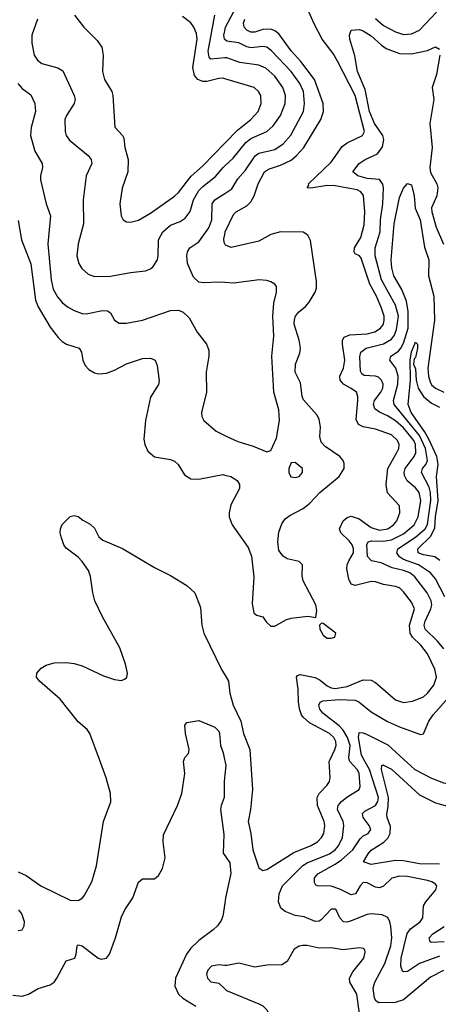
# Model space of a CAD drawing. Header units: inches. Extents: x 1308407 to 1441228, y 959628 to 1036311.
# Tile 709 of 729: x 1428978 to 1431064, y 1008779 to 1013688. Entities that reach past the tile are written whole.
import ezdxf

# ---------------------------------------------------------------- set-up
doc = ezdxf.new("R2010")
doc.units = ezdxf.units.IN
doc.header["$MEASUREMENT"] = 0
for name, color, linetype in [('B4020', 7, 'Continuous'), ('B4021', 7, 'Continuous'), ('B4030', 7, 'Continuous'), ('B4031', 7, 'Continuous')]:
    doc.layers.add(name, color=color, linetype=linetype)

msp = doc.modelspace()

# ---------------------------------------------------------------- linework, layer by layer
at = {"layer": 'B4020', "color": 5}
for points, elevation in [([(1428944.6, 1008824.6), (1428990, 1008819.2), (1429022.6, 1008830), (1429070, 1008857.3), (1429130, 1008876.5), (1429150, 1008890.3), (1429163.9, 1008910), (1429210, 1008996.3), (1429252, 1009010), (1429259.6, 1009030), (1429263.7, 1009070), (1429270, 1009075.5), (1429290, 1009071.4), (1429369.6, 1009009.6), (1429384.8, 1009004.8), (1429410, 1009009.4), (1429426.2, 1009030), (1429455.8, 1009110), (1429485.2, 1009214.8), (1429502, 1009250), (1429542.2, 1009310), (1429570, 1009388), (1429590, 1009404.9), (1429650, 1009405), (1429670, 1009421.2), (1429690, 1009455.6), (1429702.4, 1009510), (1429692.5, 1009590), (1429695.3, 1009624.7), (1429763.5, 1009770), (1429786, 1009830), (1429801.6, 1009930), (1429794.5, 1009990), (1429797.9, 1010000)], 2760), ([(1428970, 1009440.2), (1429010, 1009421.3), (1429083.1, 1009370), (1429230, 1009298.9), (1429270, 1009296.4), (1429290, 1009308), (1429300.1, 1009319.9), (1429337.2, 1009390), (1429360.3, 1009470), (1429396.4, 1009690), (1429432.2, 1009787.8), (1429429.8, 1009830), (1429408.9, 1009908.9), (1429375.6, 1010000)], 2780), ([(1429998.8, 1010000), (1430000, 1009993.7)], 2760), ([(1430000, 1009922.4), (1429996.8, 1009890), (1429997.2, 1009810), (1429981.2, 1009770), (1429978.4, 1009750), (1429994.8, 1009625.2), (1429992.5, 1009532.5), (1430000, 1009521.7)], 2760), ([(1430000, 1009284), (1429990, 1009219), (1429982.3, 1009197.7), (1429963.6, 1009170), (1429942.8, 1009150), (1429870, 1009097.9), (1429830, 1009058.4), (1429809.7, 1009030), (1429753.9, 1008910), (1429751.5, 1008870), (1429769.6, 1008829.6), (1429790.6, 1008810.6), (1429855.8, 1008770)], 2760), ([(1428970, 1009147.3), (1428990, 1009151), (1429000.9, 1009170), (1429001.6, 1009190), (1428988.2, 1009230), (1428974.5, 1009250)], 2780), ([(1430000, 1008973.5), (1429970, 1008976.8), (1429934, 1008970), (1429914.9, 1008950), (1429909.2, 1008930), (1429913.1, 1008910), (1429930, 1008891.8), (1429970, 1008884.6), (1430000, 1008855.7)], 2780)]:
    msp.add_lwpolyline(points, dxfattribs=dict(at, elevation=elevation))
at = {"layer": 'B4021', "color": 5}
for points, elevation in [([(1429066.9, 1013690), (1429038.2, 1013610), (1429039.2, 1013570), (1429050.2, 1013510), (1429066.3, 1013486.3), (1429088.5, 1013470), (1429168.1, 1013448.1), (1429192.3, 1013432.3), (1429249.3, 1013310), (1429253.8, 1013290), (1429250.2, 1013270), (1429211.1, 1013210), (1429203.5, 1013190), (1429204.5, 1013130), (1429210.2, 1013110), (1429226.7, 1013086.7), (1429319, 1013010), (1429334.7, 1012990), (1429336.9, 1012970), (1429309.1, 1012910), (1429294.2, 1012790), (1429296.3, 1012670), (1429269.3, 1012570), (1429262.8, 1012510), (1429272, 1012472), (1429287.6, 1012447.6), (1429319.7, 1012419.7), (1429350, 1012408), (1429430, 1012408.5), (1429530, 1012427.3), (1429604.2, 1012435.8), (1429630, 1012445.7), (1429643.3, 1012456.7), (1429664.4, 1012490), (1429668.7, 1012511.3), (1429669.2, 1012590), (1429691.4, 1012630), (1429730, 1012663), (1429778.2, 1012681.8), (1429802, 1012698), (1429827.9, 1012732.1), (1429844.3, 1012790), (1429870, 1012836.2), (1429890, 1012856.9), (1429953.9, 1012906.1), (1429991.1, 1012950), (1430000, 1012958.3)], 2860), ([(1429250.5, 1013710), (1429297, 1013650), (1429364.2, 1013584.2), (1429387.8, 1013550), (1429394.4, 1013510), (1429390.2, 1013430), (1429401.2, 1013390), (1429437.6, 1013330), (1429442.8, 1013310), (1429451.5, 1013151.5), (1429490.3, 1013110), (1429496.7, 1013096.7), (1429501.8, 1013050), (1429518.4, 1012990), (1429516.3, 1012930), (1429487.8, 1012847.8), (1429476.9, 1012770), (1429484.2, 1012710), (1429494, 1012690), (1429510, 1012680.4), (1429530, 1012677.6), (1429570, 1012687.8), (1429630, 1012723.2), (1429750, 1012808.7), (1429770, 1012827), (1429832.3, 1012907.7), (1429890, 1012958.9), (1430000, 1013072.3)], 2880), ([(1430000, 1013393.2), (1429990, 1013396.1), (1429970, 1013395.3), (1429910, 1013379.9), (1429890, 1013379.2), (1429864.9, 1013390), (1429849, 1013410), (1429840.7, 1013450), (1429863.1, 1013590), (1429858.7, 1013618.7), (1429845.8, 1013650), (1429830, 1013672.8), (1429790, 1013703.2)], 2880), ([(1430000, 1013497), (1429931.1, 1013491.1), (1429921.6, 1013501.6), (1429916.7, 1013530), (1429950.4, 1013710)], 2860), ([(1430000, 1013588.7), (1429998.4, 1013590), (1429995.5, 1013610), (1430000, 1013631.3)], 2840), ([(1428969.3, 1013369.3), (1428990, 1013345.2), (1429033.4, 1013313.4), (1429053.8, 1013270), (1429057.4, 1013230), (1429035.1, 1013150), (1429031.4, 1013110), (1429052.8, 1013032.8), (1429090.2, 1012970), (1429091.3, 1012950), (1429081.2, 1012910), (1429081.6, 1012890), (1429110.2, 1012770), (1429131, 1012710), (1429118.3, 1012570), (1429135, 1012390), (1429145.1, 1012345.1), (1429166.6, 1012306.6), (1429190, 1012277.3), (1429216.9, 1012256.9), (1429250, 1012237.8), (1429290, 1012222.9), (1429310, 1012221.5), (1429390, 1012238), (1429415.9, 1012235.9), (1429430, 1012226), (1429450.2, 1012190.2), (1429474.4, 1012174.4), (1429510, 1012174), (1429590, 1012190.2), (1429730, 1012238.6), (1429770, 1012239), (1429792.7, 1012230), (1429821.6, 1012201.6), (1429862.6, 1012130), (1429908.9, 1012070), (1429919.7, 1012039.7), (1429920.8, 1012010), (1429906.5, 1011930), (1429908.2, 1011830), (1429883.1, 1011730), (1429884.9, 1011710), (1429894.9, 1011690), (1429957, 1011637), (1430000, 1011614.2)], 2840), ([(1430000, 1012377.4), (1429970, 1012379.5), (1429895.1, 1012375.1), (1429870, 1012379.8), (1429844.8, 1012404.8), (1429825, 1012445), (1429814.3, 1012474.3), (1429810.5, 1012510), (1429814.5, 1012530), (1429826.2, 1012550), (1429870, 1012580.5), (1429919.9, 1012650), (1429934.7, 1012690), (1429937.8, 1012770), (1429949.9, 1012790), (1430000, 1012821.9)], 2840), ([(1428970, 1012686.8), (1428987.3, 1012590), (1429034, 1012470), (1429056.3, 1012290), (1429070, 1012255.6), (1429130, 1012155.6), (1429170, 1012102.8), (1429190, 1012083.5), (1429210.8, 1012070.8), (1429274.9, 1012050), (1429286, 1012030), (1429293.4, 1011990), (1429303.6, 1011963.6), (1429323.1, 1011943.1), (1429350, 1011927.6), (1429370, 1011921.5), (1429410, 1011925.2), (1429450, 1011940.2), (1429510, 1011971.9), (1429590, 1011998.4), (1429630, 1011999.6), (1429652.2, 1011990), (1429663.7, 1011963.7), (1429672.4, 1011887.6), (1429670.2, 1011869.8), (1429630, 1011806), (1429604.2, 1011690), (1429596.7, 1011596.7), (1429601.1, 1011570), (1429617.3, 1011537.3), (1429649.2, 1011509.2), (1429730, 1011494.7), (1429750, 1011487), (1429767, 1011470), (1429799.4, 1011419.4), (1429830, 1011399.6), (1429870, 1011396.9), (1429990, 1011420.2), (1430000, 1011417.7)], 2820), ([(1430000, 1012569.9), (1429996.6, 1012576.6), (1429995.3, 1012595.3), (1430000, 1012617.6)], 2820), ([(1429375.6, 1010000), (1429328, 1010130), (1429313.6, 1010150), (1429270, 1010186.9), (1429179.6, 1010299.6), (1429076, 1010390), (1429061.2, 1010410), (1429064, 1010430), (1429085.1, 1010454.9), (1429109.6, 1010470.4), (1429150, 1010482), (1429210, 1010483.8), (1429250, 1010478.7), (1429290, 1010465.8), (1429396, 1010416), (1429450, 1010398.5), (1429485.9, 1010394.1), (1429500.6, 1010399.4), (1429511.4, 1010408.6), (1429514.4, 1010430), (1429505.2, 1010474.8), (1429476.2, 1010556.2), (1429390, 1010711.6), (1429352.4, 1010790), (1429341.7, 1010830), (1429331.5, 1010911.5), (1429321.2, 1010941.2), (1429290, 1010987), (1429268.7, 1011008.7), (1429210, 1011052.7), (1429198.4, 1011070), (1429184.5, 1011110), (1429179.5, 1011130), (1429180.9, 1011150), (1429190, 1011171.3), (1429230, 1011211), (1429250, 1011216), (1429270, 1011210.8), (1429292.8, 1011192.8), (1429330, 1011173), (1429350, 1011153.4), (1429372.7, 1011110), (1429392.7, 1011092.7), (1429490.8, 1011050.8), (1429650, 1010957.4), (1429730, 1010917.4), (1429810, 1010866.9), (1429850.3, 1010829.7), (1429878.2, 1010758.2), (1429886.2, 1010670), (1429895.5, 1010630), (1429985.8, 1010445.8), (1430000, 1010421.4)], 2780), ([(1429797.9, 1010000), (1429801.2, 1010010), (1429819, 1010030), (1429821.2, 1010038.8), (1429822.7, 1010050), (1429804.5, 1010130), (1429801.2, 1010170), (1429810, 1010184.7), (1429870, 1010194), (1429950, 1010161), (1429970, 1010141), (1429973.7, 1010130), (1429979.3, 1010070), (1429992.4, 1010032.4), (1429998.8, 1010000)], 2760)]:
    msp.add_lwpolyline(points, dxfattribs=dict(at, elevation=elevation))
at = {"layer": 'B4030', "color": 5}
for points, elevation in [([(1430128, 1010000), (1430137.6, 1009850), (1430128.3, 1009750), (1430116, 1009690), (1430130.2, 1009630), (1430139.8, 1009550), (1430170, 1009459.1), (1430190, 1009446.4), (1430210, 1009451.6), (1430344.6, 1009535.4), (1430430, 1009570.1), (1430462.5, 1009590), (1430481.7, 1009610), (1430493, 1009630), (1430499.1, 1009670), (1430494.9, 1009690), (1430461.1, 1009770), (1430461, 1009810), (1430470, 1009830.2), (1430508.7, 1009870), (1430521.2, 1009890), (1430524.8, 1009910), (1430520.4, 1009990), (1430525, 1010000)], 2780), ([(1431090, 1008948.2), (1431025.4, 1008914.6), (1430890, 1008802.1), (1430848.5, 1008788.5), (1430767, 1008787), (1430754.7, 1008794.7), (1430745.2, 1008810), (1430739.9, 1008860.1), (1430747.4, 1008890), (1430797.2, 1008982.8), (1430826.7, 1009070), (1430831.4, 1009110), (1430826.6, 1009166.6), (1430822.7, 1009190), (1430811.6, 1009211.6), (1430784.6, 1009224.6), (1430730, 1009230.5), (1430710, 1009226.8), (1430630, 1009194.6), (1430610, 1009189.1), (1430590.7, 1009190.7), (1430573.8, 1009210), (1430554.2, 1009250), (1430550, 1009253.8), (1430533.5, 1009253.5), (1430530, 1009253.3), (1430479.5, 1009200.5), (1430470, 1009194.2), (1430450, 1009191.4), (1430395.4, 1009215.4), (1430350, 1009222.6), (1430301.5, 1009241.5), (1430279.3, 1009259.3), (1430266.9, 1009290), (1430270.4, 1009330), (1430287.8, 1009370), (1430388.4, 1009471.6), (1430410, 1009485.1), (1430521.7, 1009530), (1430549.9, 1009550), (1430566.5, 1009570), (1430585.7, 1009610), (1430592.4, 1009670), (1430588.9, 1009690), (1430560.7, 1009750), (1430564.4, 1009770), (1430580.8, 1009790), (1430608.1, 1009811.9), (1430669.8, 1009850), (1430675.1, 1009864.9), (1430670, 1009930.7), (1430659.2, 1009950), (1430622.2, 1009990), (1430620.3, 1010000)], 2760), ([(1431070, 1009019.6), (1430970, 1008982.5), (1430910, 1008942.9), (1430890, 1008940.4), (1430885.1, 1008945.1), (1430876.8, 1008970), (1430878.5, 1009010), (1430908, 1009132), (1430924.4, 1009155.6), (1430972.9, 1009190), (1430986.6, 1009210), (1430990.7, 1009270), (1431002, 1009290), (1431051.6, 1009350), (1431055.6, 1009370), (1431050, 1009377.4), (1431031.8, 1009390), (1431010, 1009396.1), (1430910, 1009415.8), (1430870, 1009418.4), (1430832.4, 1009407.6), (1430791, 1009369), (1430770, 1009360.2), (1430750, 1009363.2), (1430710, 1009384.9), (1430690, 1009387), (1430673.8, 1009370), (1430651.2, 1009330), (1430630, 1009325.6), (1430573.4, 1009353.4), (1430530, 1009368.1), (1430462, 1009370), (1430453, 1009373), (1430446.1, 1009386.1), (1430446.8, 1009410), (1430464.1, 1009430), (1430550, 1009477.2), (1430580.6, 1009499.4), (1430638.4, 1009550), (1430675.1, 1009604.9), (1430690, 1009618.8), (1430714, 1009630), (1430727.8, 1009650), (1430718.6, 1009670), (1430688.7, 1009710), (1430686.2, 1009730), (1430697.9, 1009742.1), (1430750.4, 1009769.6), (1430763.2, 1009790), (1430766, 1009810), (1430720.3, 1009950), (1430692.2, 1010000)], 2740), ([(1430892.1, 1010000), (1430947.6, 1009950), (1431030, 1009906), (1431090, 1009884.1), (1431170, 1009869.4), (1431206.8, 1009873.2), (1431225.1, 1009890), (1431219.7, 1009910), (1431157.1, 1009977), (1431140.8, 1010000)], 2740), ([(1430000, 1009993.7), (1430004.7, 1009970), (1430000, 1009922.4)], 2760), ([(1431070, 1009478.2), (1430970, 1009479), (1430890, 1009494.6), (1430850, 1009496.3), (1430730, 1009476.1), (1430691.2, 1009490), (1430713.8, 1009530), (1430730, 1009547.7), (1430792.8, 1009587.2), (1430812.6, 1009607.4), (1430824.1, 1009630), (1430825.2, 1009665.2), (1430808.9, 1009710), (1430807.3, 1009727.3), (1430814.2, 1009765.8), (1430815.6, 1009810), (1430781, 1009950), (1430782.9, 1009970), (1430787.6, 1009972.4), (1430830.9, 1009950.9), (1430970, 1009823.6), (1431050, 1009783.3), (1431110, 1009766.2)], 2720), ([(1430000, 1009521.7), (1430025.2, 1009485.2), (1430030.8, 1009430.7), (1430004, 1009310), (1430000, 1009284)], 2760), ([(1431092.2, 1009090), (1431027.5, 1009087.6), (1431022.6, 1009090), (1431018.5, 1009110), (1431036.5, 1009130), (1431092.6, 1009167.4)], 2720), ([(1430671.3, 1008731.3), (1430657.3, 1008830), (1430622.4, 1008890), (1430621.3, 1008910), (1430638.2, 1008941.8), (1430691.9, 1009010), (1430699.4, 1009039.4), (1430698.4, 1009050), (1430690, 1009056.9), (1430670, 1009061), (1430590, 1009051.6), (1430530, 1009060.2), (1430470, 1009058.3), (1430410, 1009072.4), (1430387.1, 1009072.9), (1430370, 1009069.7), (1430345.3, 1009054.7), (1430310, 1008992), (1430283.8, 1008976.2), (1430210, 1008973.7), (1430150, 1008965.1), (1430070, 1008984), (1430010, 1008972.4), (1430000, 1008973.5)], 2780), ([(1430000, 1008855.7), (1430008, 1008848), (1430170, 1008781.5), (1430190, 1008771.5), (1430210, 1008751.8), (1430276.1, 1008610), (1430289, 1008570), (1430290, 1008549.2), (1430282.6, 1008537.4), (1430270.8, 1008530), (1430251.3, 1008528.7), (1430150, 1008537.3), (1430070, 1008559.5), (1430030, 1008557.7), (1430000, 1008545.9)], 2780)]:
    msp.add_lwpolyline(points, dxfattribs=dict(at, elevation=elevation))
at = {"layer": 'B4031', "color": 5}
for points, elevation in [([(1430000, 1013631.3), (1430004, 1013650), (1430057.1, 1013750), (1430059.5, 1013770), (1430055.5, 1013790), (1430029.9, 1013830), (1430000, 1013853)], 2840), ([(1430525, 1010000), (1430548.3, 1010050), (1430554.1, 1010070), (1430553.7, 1010090), (1430543.2, 1010110), (1430521.4, 1010130), (1430422.8, 1010182.7), (1430390.6, 1010210), (1430382.9, 1010222.9), (1430372.1, 1010252.1), (1430366.5, 1010286.5), (1430365.9, 1010350), (1430357.5, 1010410), (1430361.9, 1010418.1), (1430376, 1010424), (1430450, 1010409.2), (1430475.8, 1010395.8), (1430510, 1010366.8), (1430530, 1010356.7), (1430550, 1010353.3), (1430610, 1010364.2), (1430690, 1010397.5), (1430730, 1010395), (1430750, 1010383.8), (1430850, 1010297.7), (1430890, 1010284), (1430935.1, 1010290), (1430990, 1010312.8), (1431010, 1010330.2), (1431041.2, 1010370), (1431054.6, 1010410), (1431047, 1010450), (1431010, 1010527), (1430976.2, 1010570), (1430934.8, 1010610), (1430923.9, 1010630), (1430920.8, 1010670), (1430944.6, 1010750), (1430930, 1010784.1), (1430890, 1010835.3), (1430870, 1010854.7), (1430850, 1010862.6), (1430791.2, 1010871.2), (1430750, 1010886), (1430730, 1010887.2), (1430650, 1010867.2), (1430630, 1010874.5), (1430618.5, 1010898.5), (1430608.4, 1010950), (1430609.9, 1010970), (1430617.7, 1010990), (1430640.7, 1011030), (1430641.2, 1011050), (1430634.1, 1011070), (1430619.7, 1011090), (1430578.4, 1011130), (1430571.5, 1011150), (1430590.5, 1011190), (1430610, 1011206.8), (1430630, 1011212.3), (1430670, 1011199.9), (1430730, 1011156.6), (1430770, 1011143.2), (1430812.3, 1011150), (1430840.8, 1011170), (1430856.9, 1011190), (1430872.8, 1011230), (1430870, 1011264.5), (1430810, 1011329.8), (1430803.6, 1011370), (1430813, 1011450), (1430857.4, 1011530), (1430866.7, 1011550), (1430869.3, 1011570), (1430860.8, 1011590), (1430830, 1011618), (1430750, 1011647), (1430690, 1011657.5), (1430665.4, 1011670), (1430654.5, 1011694.5), (1430663.3, 1011790), (1430663.1, 1011810), (1430656.3, 1011830), (1430630, 1011849.9), (1430590.7, 1011870), (1430574, 1011890), (1430573.5, 1011910), (1430590.8, 1011950), (1430597.8, 1011990), (1430586.3, 1012070), (1430587.1, 1012090), (1430595.1, 1012104.9), (1430622.8, 1012117.2), (1430710, 1012122.4), (1430748, 1012132), (1430775.8, 1012150), (1430789.9, 1012170), (1430794.1, 1012190), (1430793.6, 1012210), (1430781.5, 1012250), (1430755.4, 1012310), (1430722, 1012370), (1430679, 1012499), (1430670.6, 1012510.6), (1430650, 1012519.7), (1430644, 1012530), (1430646.9, 1012550), (1430678.3, 1012601.7), (1430694.7, 1012665.3), (1430697.3, 1012730), (1430691.6, 1012811.6), (1430678.5, 1012830), (1430659.1, 1012839), (1430550, 1012859.6), (1430510, 1012860.5), (1430428.5, 1012848.5), (1430409.7, 1012850), (1430418, 1012862), (1430417.7, 1012870), (1430530, 1012978), (1430584.2, 1013055.8), (1430610, 1013073.8), (1430686.4, 1013110), (1430695.3, 1013130), (1430649, 1013310), (1430561.7, 1013481.7), (1430539.4, 1013519.4), (1430485, 1013590), (1430442.9, 1013670), (1430415.5, 1013735.5)], 2780), ([(1430000, 1012617.6), (1430002.6, 1012630), (1430044, 1012716), (1430057.4, 1012730), (1430110, 1012759.2), (1430130, 1012780.2), (1430146.1, 1012810), (1430165.7, 1012870), (1430198.1, 1012930), (1430217.1, 1012942.9), (1430278.3, 1012961.7), (1430330, 1012987.4), (1430357.1, 1013010), (1430393.2, 1013050), (1430478.5, 1013190), (1430491.8, 1013230), (1430490.8, 1013270), (1430446.8, 1013390), (1430379.5, 1013479.5), (1430330, 1013531.8), (1430270, 1013616.5), (1430250, 1013632.7), (1430230, 1013640.4), (1430190, 1013638.7), (1430150, 1013626.2), (1430130, 1013625.6), (1430110, 1013635.9), (1430096.7, 1013650), (1430093.1, 1013670), (1430099.5, 1013690)], 2820), ([(1430750, 1013693.7), (1430790, 1013658.5), (1430850, 1013626.6), (1430890, 1013613.5), (1430930, 1013617.3), (1430970, 1013635.5), (1431055.2, 1013724.8)], 2780), ([(1431091.3, 1010551.2), (1431060.4, 1010590), (1430998.4, 1010650), (1430994.1, 1010670), (1430997.7, 1010690), (1431026.4, 1010750), (1431031.1, 1010770), (1431028.5, 1010790), (1431008.3, 1010830), (1430946.4, 1010910), (1430921.1, 1010930), (1430890, 1010942.1), (1430834.4, 1010954.4), (1430779.8, 1010979.8), (1430730.3, 1010990.3), (1430711.7, 1011011.7), (1430707.7, 1011070), (1430715.1, 1011084.9), (1430730.3, 1011089.7), (1430790, 1011087.7), (1430830, 1011093.9), (1430890, 1011123.9), (1430942.9, 1011170), (1430963.8, 1011210), (1430976.3, 1011290), (1430967.9, 1011330), (1430950, 1011354.3), (1430909.2, 1011389.2), (1430895.7, 1011415.7), (1430894.2, 1011430), (1430899.3, 1011450), (1430944.2, 1011510), (1430951.5, 1011528.5), (1430950.5, 1011569.5), (1430941.4, 1011590), (1430890, 1011652.7), (1430850, 1011688.2), (1430810, 1011713.2), (1430770.3, 1011730.3), (1430747.1, 1011747.1), (1430740.4, 1011770), (1430746.4, 1011790), (1430777.8, 1011830), (1430786.8, 1011850), (1430789, 1011870), (1430780.2, 1011890), (1430765.2, 1011905.2), (1430750, 1011910.4), (1430694.3, 1011914.3), (1430682.7, 1011922.7), (1430675.7, 1011935.7), (1430673.2, 1012006.8), (1430678.2, 1012030), (1430704.5, 1012050), (1430790, 1012071.7), (1430830, 1012094.4), (1430845.4, 1012114.6), (1430856.2, 1012143.8), (1430865.3, 1012210), (1430850, 1012264.1), (1430780.4, 1012390), (1430749.2, 1012510), (1430749.4, 1012550), (1430774.1, 1012630), (1430775.1, 1012690), (1430787.1, 1012770), (1430790.5, 1012850), (1430787, 1012867), (1430770, 1012891.1), (1430710, 1012895.3), (1430662.9, 1012910), (1430638, 1012930), (1430669.9, 1012970.1), (1430698.9, 1012990), (1430761.4, 1013018.6), (1430785.5, 1013054.5), (1430792.2, 1013090), (1430787, 1013110), (1430745.6, 1013170), (1430720.6, 1013230), (1430699.7, 1013339.7), (1430661.3, 1013430), (1430647.8, 1013507.8), (1430622.4, 1013590), (1430620.7, 1013610), (1430630, 1013636), (1430670, 1013639.1), (1430690, 1013632.2), (1430730, 1013607.2), (1430780, 1013560), (1430803.9, 1013543.9), (1430870, 1013519.8), (1430930, 1013517.8), (1431010, 1013534), (1431050, 1013552.4), (1431070, 1013541)], 2760), ([(1430000, 1012821.9), (1430035.5, 1012844.5), (1430065.3, 1012894.7), (1430102.3, 1012937.7), (1430150.6, 1013009.4), (1430170, 1013021.7), (1430250, 1013039.8), (1430290, 1013068.8), (1430328.6, 1013111.4), (1430392, 1013230), (1430397.5, 1013270), (1430391.6, 1013330), (1430374, 1013370), (1430330, 1013429.9), (1430233.2, 1013533.2), (1430210, 1013549.9), (1430190, 1013554.7), (1430130, 1013547.3), (1430110, 1013552.3), (1430070, 1013572.7), (1430010, 1013580.7), (1430000, 1013588.7)], 2840), ([(1430000, 1012958.3), (1430042.3, 1012997.7), (1430104.7, 1013075.3), (1430130, 1013095.4), (1430209.2, 1013130.8), (1430241.7, 1013158.3), (1430276.7, 1013210), (1430300.4, 1013270), (1430303.1, 1013310), (1430289.9, 1013350), (1430250, 1013405.9), (1430205.2, 1013445.2), (1430170, 1013461.2), (1430074.3, 1013474.3), (1430010, 1013497.8), (1430000, 1013497)], 2860), ([(1431071.2, 1013511.2), (1431054.5, 1013414.5), (1431032.8, 1013350), (1431041.4, 1013290), (1431021.2, 1013170), (1431033.2, 1013050), (1431021.1, 1012950), (1431025.3, 1012925.3), (1431056.6, 1012870), (1431062.2, 1012850), (1431056.2, 1012810), (1431030.5, 1012750), (1431031.6, 1012730), (1431053.4, 1012653.4), (1431089, 1012569)], 2760), ([(1430000, 1013072.3), (1430062.9, 1013137.1), (1430129, 1013190), (1430166.5, 1013230), (1430181, 1013270), (1430179, 1013310), (1430168.7, 1013330), (1430146.6, 1013350), (1430000, 1013393.2)], 2880), ([(1431096.3, 1010810), (1431050, 1010900.8), (1431024.9, 1010930), (1430965.5, 1010970), (1430890, 1010996.8), (1430870.4, 1011010), (1430856.7, 1011030), (1430862.2, 1011050), (1430950, 1011107.8), (1430998.3, 1011150), (1431010, 1011171.3), (1431025.8, 1011290), (1431024.2, 1011330), (1431017.8, 1011357.8), (1430979.9, 1011430), (1430985.8, 1011450), (1431002.3, 1011470), (1431010.5, 1011490), (1430999.1, 1011550), (1430970, 1011614.1), (1430844, 1011770), (1430840.1, 1011790), (1430861.9, 1011870), (1430863.4, 1011910), (1430851.6, 1011950), (1430822, 1011990), (1430827.5, 1012010), (1430864.6, 1012035.3), (1430877, 1012050), (1430890, 1012075.9), (1430913, 1012150), (1430912.8, 1012232.8), (1430904.5, 1012284.5), (1430882.2, 1012342.2), (1430842.8, 1012410), (1430832.5, 1012450), (1430828.9, 1012491.1), (1430843.2, 1012670), (1430870, 1012802), (1430890, 1012848.5), (1430910, 1012870.8), (1430930, 1012864.7), (1430943.5, 1012810), (1430948.5, 1012748.5), (1430974, 1012690), (1430994.3, 1012554.3), (1431015.9, 1012490), (1431015.3, 1012410), (1431041, 1012310), (1431044.6, 1012190), (1431010.9, 1011950.9), (1431014.5, 1011910), (1431022.4, 1011882.4), (1431030, 1011867.6), (1431049.4, 1011850), (1431091, 1011831)], 2740), ([(1430000, 1011417.7), (1430030.1, 1011410.1), (1430061.7, 1011390), (1430072.4, 1011370), (1430073.2, 1011350), (1430030.2, 1011270), (1430021.2, 1011230), (1430021.8, 1011210), (1430037.4, 1011170), (1430116.7, 1011056.7), (1430133.7, 1011013.7), (1430144.2, 1010910), (1430135.8, 1010775.8), (1430143.8, 1010730), (1430158.4, 1010718.4), (1430190, 1010710.4), (1430205.3, 1010685.3), (1430230, 1010664.7), (1430250, 1010664.8), (1430304.4, 1010695.6), (1430330, 1010703.8), (1430413.7, 1010713.7), (1430453.2, 1010706.8), (1430458, 1010742), (1430452.8, 1010770), (1430389.8, 1010890.2), (1430385.4, 1010914.6), (1430387.1, 1010970), (1430370, 1010986), (1430310, 1011000.7), (1430290, 1011014), (1430270, 1011042), (1430264.5, 1011084.5), (1430270, 1011133.7), (1430284.9, 1011175.1), (1430301, 1011199), (1430323.5, 1011216.5), (1430390, 1011251.5), (1430423.3, 1011276.7), (1430473.2, 1011330), (1430569.8, 1011410), (1430594.3, 1011450), (1430594.6, 1011474.6), (1430589, 1011490), (1430573.2, 1011510), (1430499.3, 1011559.3), (1430480.9, 1011580.9), (1430474.2, 1011610), (1430476.1, 1011656.1), (1430470, 1011695.6), (1430457.9, 1011717.9), (1430392.2, 1011792.2), (1430384.9, 1011810), (1430376.7, 1011876.6), (1430350.6, 1011930.6), (1430351.9, 1011970), (1430374.5, 1012025.5), (1430376.9, 1012050), (1430370.4, 1012090), (1430346.4, 1012170), (1430346.9, 1012193.1), (1430351.9, 1012210), (1430366.5, 1012230), (1430402.3, 1012257.7), (1430420.9, 1012279.1), (1430450.6, 1012330), (1430457.3, 1012350), (1430457.3, 1012382.7), (1430427.1, 1012587.1), (1430413.8, 1012613.8), (1430390, 1012628.3), (1430278, 1012630), (1430230, 1012617.6), (1430170, 1012583.4), (1430031.2, 1012551.2), (1430003.3, 1012563.3), (1430000, 1012569.9)], 2820), ([(1430000, 1011614.2), (1430009.3, 1011609.3), (1430064.8, 1011584.8), (1430141.7, 1011561.7), (1430210, 1011533.1), (1430230, 1011540.3), (1430257.9, 1011602.2), (1430272.9, 1011690), (1430270, 1011742.7), (1430243.7, 1011830), (1430233.7, 1012010), (1430245, 1012110), (1430239.5, 1012210), (1430245, 1012275), (1430258.3, 1012330), (1430256.9, 1012356.9), (1430249.6, 1012369.6), (1430230, 1012380.7), (1430210, 1012387.6), (1430171.3, 1012391.3), (1430045.8, 1012374.2), (1430000, 1012377.4)], 2840), ([(1431071.8, 1010991.8), (1431046.8, 1011010), (1430990, 1011020.3), (1430963.2, 1011030), (1430961.7, 1011050), (1431026.2, 1011113.8), (1431046.2, 1011153.8), (1431050.2, 1011210), (1431063.2, 1011290), (1431054.2, 1011410), (1431063.8, 1011470), (1431056, 1011510), (1431016.1, 1011596.1), (1430994.5, 1011634.5), (1430928.1, 1011730), (1430913.8, 1011770), (1430925, 1011890), (1430923.2, 1011990), (1430930, 1012032.4), (1430950, 1012079.6), (1430960.3, 1012070), (1430960.2, 1012050), (1430950, 1012003.7), (1430943.8, 1011996.2), (1430940.9, 1011970), (1430950, 1011947.7), (1430953.7, 1011890), (1430964.2, 1011850), (1430989.8, 1011809.8), (1431030, 1011776.2), (1431070, 1011755.6)], 2720), ([(1430000, 1010421.4), (1430018.3, 1010390), (1430025.2, 1010330), (1430041.3, 1010270), (1430079.3, 1010190), (1430092.6, 1010130), (1430124.8, 1010050), (1430128, 1010000)], 2780), ([(1430620.3, 1010000), (1430618.4, 1010010), (1430624.7, 1010070), (1430611.8, 1010110), (1430590, 1010145.4), (1430570, 1010167.6), (1430488.5, 1010230), (1430474.2, 1010250), (1430468.2, 1010270), (1430475, 1010285), (1430488.6, 1010291.4), (1430570, 1010298.4), (1430650, 1010296.1), (1430667.2, 1010287.2), (1430730, 1010236.6), (1430810, 1010188.9), (1430870, 1010162), (1430975.8, 1010124.2), (1430990, 1010128.2), (1431017.3, 1010190), (1431037.6, 1010222.4), (1431116.9, 1010310)], 2760), ([(1430692.2, 1010000), (1430680.6, 1010020.6), (1430665.3, 1010110), (1430670, 1010133.7), (1430690, 1010132.4), (1430710, 1010123.8), (1430812.2, 1010072.2), (1430892.1, 1010000)], 2740)]:
    msp.add_lwpolyline(points, dxfattribs=dict(at, elevation=elevation))
for points, elevation in [([(1430350, 1011480.7), (1430330, 1011479.3), (1430319.5, 1011450), (1430319.5, 1011430), (1430329.1, 1011409.1), (1430350, 1011404.9), (1430370, 1011410.7), (1430386.6, 1011430), (1430386.6, 1011450)], 2840), ([(1430481.4, 1010678.6), (1430471, 1010669), (1430473.4, 1010650), (1430490, 1010618.8), (1430510, 1010604.4), (1430530, 1010603.7), (1430549, 1010610), (1430554, 1010630), (1430490, 1010678)], 2820)]:
    msp.add_lwpolyline(points, close=True, dxfattribs=dict(at, elevation=elevation))

doc.saveas('drawing.dxf')
